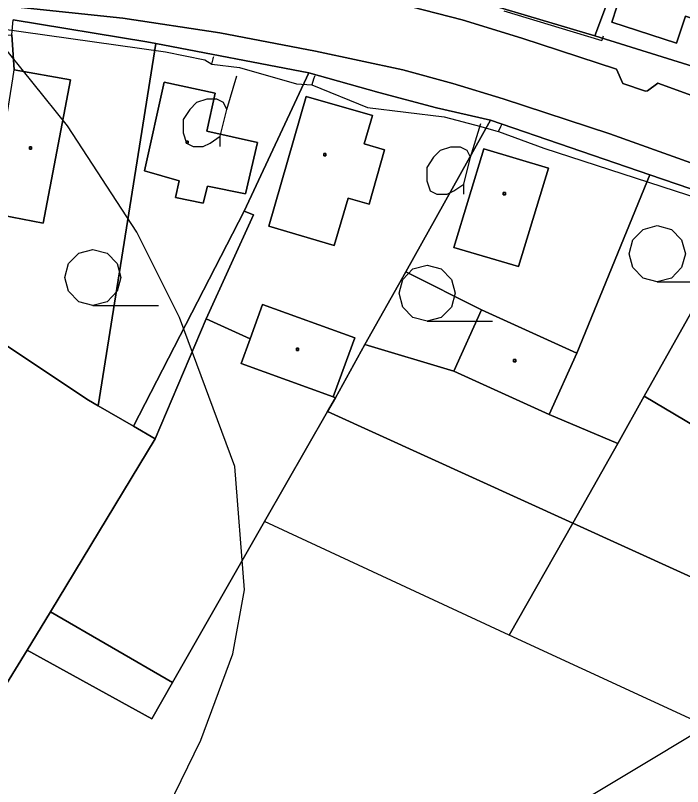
# Model space of a CAD drawing. Extents: x -645676 to -642474, y -1077513 to -1072613.
# Drawn here: x -644003.5 to -643914.2, y -1074724.5 to -1074621.3 of the extents above; entities that cross this region are included whole.
import ezdxf

# ---------------------------------------------------------------- set-up
doc = ezdxf.new("R2010")
doc.units = 0
for name, color, linetype in [('ELEKTRO', 7, 'Continuous'), ('KN', 7, 'Continuous'), ('KULTURY_STAV', 7, 'Continuous'), ('KULTURY_ZNACKY', 7, 'Continuous'), ('Obvod_KP_', 7, 'Continuous'), ('OBVOD_PU', 7, 'Continuous'), ('PLYNOVOD', 7, 'Continuous'), ('VRSTEVNICE', 7, 'Continuous'), ('Zahrada___st_vaj_c_', 7, 'Continuous')]:
    doc.layers.add(name, color=color, linetype=linetype)

# ---------------------------------------------------------------- blocks, each defined once
blk = doc.blocks.new('3$0400')
blk.add_lwpolyline([(0, 0), (-0.38, 0.1), (-0.65, 0.38), (-0.75, 0.75), (-0.65, 1.12), (-0.38, 1.4), (0, 1.5), (0.38, 1.4), (0.65, 1.12), (0.75, 0.75), (0.65, 0.38), (0.38, 0.1), (0, 0), (1.75, 0)])
blk = doc.blocks.new('$431')
blk.add_line((0.63, 0.99), (0.9, 1.89))
blk.add_lwpolyline([(0.45, 0), (0.45, 0.27), (0.63, 0.99), (0.54, 1.17), (0.36, 1.26), (0.09, 1.26), (-0.18, 1.17), (-0.36, 0.99), (-0.54, 0.72), (-0.54, 0.36), (-0.45, 0.09), (-0.27, 0), (0, 0), (0.18, 0.09), (0.45, 0.27)])

msp = doc.modelspace()

# ---------------------------------------------------------------- linework, layer by layer
at = {"layer": 'ELEKTRO'}
msp.add_lwpolyline([(-644004.29, -1074773.2), (-643992.56, -1074765.09), (-643940.37, -1074734.01), (-643908.24, -1074714.68)], dxfattribs=at)
at = {"layer": 'KN'}
for points in [[(-643906.87, -1074596.39), (-643910.25, -1074603.83), (-643897.41, -1074609.66), (-643894.03, -1074602.22), (-643888.41, -1074604.77), (-643903.84, -1074630.99), (-643925.99, -1074624.09), (-643917.67, -1074601.89), (-643914.34, -1074593)], [(-643917.67, -1074601.89), (-643925.99, -1074624.09), (-643942.33, -1074619.15), (-643934.64, -1074598.08), (-643934.15, -1074596.71)], [(-643909.66, -1074608.33), (-643912.34, -1074616.64), (-643909.6, -1074617.51), (-643911.15, -1074622.35), (-643913.88, -1074621.46), (-643915.06, -1074625.07), (-643923.72, -1074622.23), (-643918.34, -1074605.81)], [(-643909.66, -1074608.33), (-643918.34, -1074605.81), (-643923.72, -1074622.23), (-643915.06, -1074625.07), (-643913.88, -1074621.46), (-643911.15, -1074622.35), (-643909.6, -1074617.51), (-643912.34, -1074616.64)], [(-643984.71, -1074625.11), (-643992.39, -1074673.54), (-643993.68, -1074672.79), (-644009.46, -1074662.31), (-644006.71, -1074647.78), (-643999.75, -1074649.11), (-643996.09, -1074629.96), (-644003.62, -1074628.62), (-644003.95, -1074623.92), (-644003.76, -1074621.94), (-643985.9, -1074624.88)], [(-643964.24, -1074629.04), (-643972.86, -1074647.5), (-643987.66, -1074676.29), (-643992.39, -1074673.54), (-643984.71, -1074625.11)], [(-644006.71, -1074647.78), (-644003.82, -1074629.84), (-644003.62, -1074628.62), (-643996.09, -1074629.96), (-643999.75, -1074649.11)], [(-643939.92, -1074635.33), (-643951.28, -1074655.64), (-643956.75, -1074665.35), (-643960.68, -1074672.47), (-643960.96, -1074672.37), (-643958.1, -1074664.47), (-643970.42, -1074660), (-643972.09, -1074664.61), (-643977.98, -1074661.94), (-643971.65, -1074648.01), (-643972.86, -1074647.5), (-643964.24, -1074629.04), (-643954.87, -1074631.64), (-643947.14, -1074633.7)], [(-643977.87, -1074636.82), (-643971.08, -1074638.33), (-643972.69, -1074645.19), (-643977.79, -1074644.17), (-643978.35, -1074646.44), (-643982.07, -1074645.68), (-643981.57, -1074643.46), (-643986.21, -1074642.13), (-643983.57, -1074630.29), (-643976.74, -1074631.76)], [(-643977.87, -1074636.82), (-643976.74, -1074631.76), (-643983.57, -1074630.29), (-643986.21, -1074642.13), (-643981.57, -1074643.46), (-643982.07, -1074645.68), (-643978.35, -1074646.44), (-643977.79, -1074644.17), (-643972.69, -1074645.19), (-643971.08, -1074638.33)], [(-643954.11, -1074639.31), (-643956.18, -1074646.6), (-643958.96, -1074645.78), (-643960.83, -1074652.1), (-643969.59, -1074649.54), (-643964.57, -1074632.19), (-643955.73, -1074634.73), (-643956.82, -1074638.53)], [(-643954.11, -1074639.31), (-643956.82, -1074638.53), (-643955.73, -1074634.73), (-643964.57, -1074632.19), (-643969.59, -1074649.54), (-643960.83, -1074652.1), (-643958.96, -1074645.78), (-643956.18, -1074646.6)], [(-643918.62, -1074642.65), (-643928.4, -1074666.5), (-643941.15, -1074660.72), (-643951.28, -1074655.64), (-643939.92, -1074635.33)], [(-643980.35, -1074638.44), (-643980.65, -1074638.44), (-643980.65, -1074638.14), (-643980.35, -1074638.14)], [(-643980.35, -1074638.44), (-643980.35, -1074638.14), (-643980.65, -1074638.14), (-643980.65, -1074638.44)], [(-644001.3, -1074639.21), (-644001.6, -1074639.21), (-644001.6, -1074638.91), (-644001.3, -1074638.91)], [(-644001.3, -1074639.21), (-644001.3, -1074638.91), (-644001.6, -1074638.91), (-644001.6, -1074639.21)], [(-643961.94, -1074640.11), (-643962.24, -1074640.11), (-643962.24, -1074639.81), (-643961.94, -1074639.81)], [(-643961.94, -1074640.11), (-643961.94, -1074639.81), (-643962.24, -1074639.81), (-643962.24, -1074640.11)], [(-643932.18, -1074641.76), (-643936.17, -1074654.94), (-643944.83, -1074652.36), (-643940.82, -1074639.17)], [(-643932.18, -1074641.76), (-643940.82, -1074639.17), (-643944.83, -1074652.36), (-643936.17, -1074654.94)], [(-643909.63, -1074645.74), (-643905.29, -1074647.23), (-643919.38, -1074672.26), (-643922.9, -1074678.59), (-643932.11, -1074674.7), (-643928.4, -1074666.5), (-643918.62, -1074642.65)], [(-643937.95, -1074645.34), (-643938.25, -1074645.34), (-643938.25, -1074645.04), (-643937.95, -1074645.04)], [(-643937.95, -1074645.34), (-643937.95, -1074645.04), (-643938.25, -1074645.04), (-643938.25, -1074645.34)], [(-643977.98, -1074661.94), (-643984.77, -1074677.97), (-643987.66, -1074676.29), (-643972.86, -1074647.5), (-643971.65, -1074648.01)], [(-643889.54, -1074653.08), (-643901.74, -1074682.74), (-643919.38, -1074672.26), (-643905.29, -1074647.23)], [(-643941.15, -1074660.72), (-643944.86, -1074668.92), (-643956.75, -1074665.35), (-643951.28, -1074655.64)], [(-644009.46, -1074662.31), (-643993.68, -1074672.79), (-643992.39, -1074673.54), (-643987.66, -1074676.29), (-643984.77, -1074677.97), (-643998.79, -1074701.09), (-644001.9, -1074706.23), (-644008.32, -1074716.63), (-644019.09, -1074732.87), (-644030.63, -1074748.76), (-644054.62, -1074704.4), (-644053.2, -1074696.65), (-644043.23, -1074695.44), (-644038.31, -1074683.75), (-644019.11, -1074657.41)], [(-643960.96, -1074672.37), (-643973.28, -1074667.9), (-643972.09, -1074664.61), (-643970.42, -1074660), (-643958.1, -1074664.47)], [(-643928.4, -1074666.5), (-643932.11, -1074674.7), (-643944.86, -1074668.92), (-643941.15, -1074660.72)], [(-643972.09, -1074664.61), (-643973.28, -1074667.9), (-643960.96, -1074672.37), (-643960.68, -1074672.47), (-643961.74, -1074674.32), (-643970.16, -1074689.04), (-643982.46, -1074710.57), (-643998.79, -1074701.09), (-643984.77, -1074677.97), (-643977.98, -1074661.94)], [(-643944.86, -1074668.92), (-643932.11, -1074674.7), (-643922.9, -1074678.59), (-643928.94, -1074689.24), (-643961.74, -1074674.32), (-643960.68, -1074672.47), (-643956.75, -1074665.35)], [(-643965.6, -1074666.15), (-643965.9, -1074666.15), (-643965.9, -1074665.85), (-643965.6, -1074665.85)], [(-643965.6, -1074666.15), (-643965.6, -1074665.85), (-643965.9, -1074665.85), (-643965.9, -1074666.15)], [(-643936.57, -1074667.67), (-643936.87, -1074667.67), (-643936.87, -1074667.37), (-643936.57, -1074667.37)], [(-643936.57, -1074667.67), (-643936.57, -1074667.37), (-643936.87, -1074667.37), (-643936.87, -1074667.67)], [(-643901.74, -1074682.74), (-643892.81, -1074689.1), (-643900.11, -1074702.36), (-643928.94, -1074689.24), (-643922.9, -1074678.59), (-643919.38, -1074672.26)], [(-643928.94, -1074689.24), (-643937.42, -1074704.2), (-643970.16, -1074689.04), (-643961.74, -1074674.32)], [(-643900.11, -1074702.36), (-643908.75, -1074717.48), (-643937.42, -1074704.2), (-643928.94, -1074689.24)]]:
    msp.add_lwpolyline(points, close=True, dxfattribs=at)
for points in [[(-643907.6, -1074634), (-643917.56, -1074630.39), (-643918.93, -1074631.43), (-643919.23, -1074631.47), (-643922.24, -1074630.43), (-643923.08, -1074628.51), (-643935.73, -1074624.39), (-643943.73, -1074621.94), (-643950.52, -1074620.18), (-643963.2, -1074617.46), (-643978.01, -1074614.74), (-643985.97, -1074613.54), (-643987.2, -1074614.63), (-643987.81, -1074614.84), (-643993.8, -1074614.11), (-643994.39, -1074613.86), (-643995.42, -1074612.43), (-644038.25, -1074608.27)], [(-644038.25, -1074608.27), (-643995.42, -1074612.43), (-643994.39, -1074613.86), (-643993.8, -1074614.11), (-643987.81, -1074614.84), (-643987.2, -1074614.63), (-643985.97, -1074613.54), (-643978.01, -1074614.74), (-643963.2, -1074617.46), (-643950.52, -1074620.18), (-643943.73, -1074621.94), (-643935.73, -1074624.39), (-643923.08, -1074628.51), (-643922.24, -1074630.43), (-643919.23, -1074631.47), (-643918.93, -1074631.43), (-643917.56, -1074630.39), (-643907.6, -1074634), (-643887.23, -1074641.74), (-643842.76, -1074658.03), (-643825, -1074663.82), (-643789.06, -1074672.02), (-643731.19, -1074682.69), (-643700.57, -1074688.77)], [(-644011.22, -1074608.04), (-643988.48, -1074610.4), (-643977.18, -1074611.61), (-643962.4, -1074614.32), (-643942.33, -1074619.15), (-643925.99, -1074624.09), (-643903.84, -1074630.99)], [(-644009.98, -1074619.52), (-643989.11, -1074621.69), (-643976.14, -1074623.66), (-643963.36, -1074626.12), (-643951.64, -1074628.64), (-643944.98, -1074630.44), (-643938.26, -1074632.5), (-643923.99, -1074637.18), (-643908.93, -1074642.58), (-643909.63, -1074645.74), (-643918.62, -1074642.65), (-643939.92, -1074635.33), (-643947.14, -1074633.7), (-643954.87, -1074631.64), (-643964.24, -1074629.04), (-643984.71, -1074625.11), (-643985.9, -1074624.88), (-644003.76, -1074621.94)], [(-643698.85, -1074696.96), (-643747.5, -1074687.71), (-643812.53, -1074675.28), (-643836.99, -1074668.7), (-643908.93, -1074642.58), (-643923.99, -1074637.18), (-643938.26, -1074632.5), (-643944.98, -1074630.44), (-643951.64, -1074628.64), (-643963.36, -1074626.12), (-643976.14, -1074623.66), (-643989.11, -1074621.69), (-644009.98, -1074619.52)]]:
    msp.add_lwpolyline(points, dxfattribs=at)
at = {"layer": 'KULTURY_STAV'}
for points in [[(-643969.9, -1074581.23), (-643962.54, -1074583.15), (-643945.25, -1074583.81), (-643950.6, -1074593.34), (-643934.64, -1074598.08), (-643934.15, -1074596.71), (-643917.67, -1074601.89), (-643914.34, -1074593), (-643906.87, -1074596.39), (-643894.03, -1074602.22), (-643888.41, -1074604.77), (-643903.84, -1074630.99), (-643925.99, -1074624.09), (-643942.33, -1074619.15), (-643962.4, -1074614.32), (-643977.18, -1074611.61), (-643971.67, -1074588), (-643969.9, -1074581.23)], [(-644011.22, -1074608.04), (-643988.48, -1074610.4), (-643977.18, -1074611.61), (-643962.4, -1074614.32), (-643942.33, -1074619.15), (-643925.99, -1074624.09), (-643903.84, -1074630.99), (-643888.41, -1074604.77), (-643882.4, -1074594.55), (-643880.74, -1074595.51), (-643901.59, -1074631.68), (-643886.28, -1074638.05), (-643872.37, -1074642.75), (-643862.9, -1074645.95), (-643846.21, -1074651.59), (-643842.45, -1074652.79), (-643824.63, -1074658.5)], [(-644003.76, -1074621.94), (-643985.9, -1074624.88), (-643984.71, -1074625.11), (-643964.24, -1074629.04), (-643972.86, -1074647.5), (-643971.65, -1074648.01), (-643977.98, -1074661.94), (-643972.09, -1074664.61), (-643973.28, -1074667.9), (-643960.96, -1074672.37), (-643960.68, -1074672.47), (-643961.74, -1074674.32), (-643970.16, -1074689.04), (-643982.46, -1074710.57), (-643998.79, -1074701.09), (-643984.77, -1074677.97), (-643987.66, -1074676.29), (-643992.39, -1074673.54), (-643993.68, -1074672.79), (-644009.46, -1074662.31)], [(-643909.63, -1074645.74), (-643918.62, -1074642.65), (-643939.92, -1074635.33), (-643947.14, -1074633.7), (-643954.87, -1074631.64), (-643964.24, -1074629.04), (-643984.71, -1074625.11), (-643985.9, -1074624.88), (-644003.76, -1074621.94)], [(-644003.95, -1074623.92), (-644003.62, -1074628.62), (-643996.09, -1074629.96), (-643999.75, -1074649.11), (-644006.71, -1074647.78), (-644009.46, -1074662.31), (-644019.11, -1074657.41), (-644038.31, -1074683.75), (-644043.23, -1074695.44), (-644053.2, -1074696.65), (-644049.58, -1074681.9), (-644054.7, -1074678.01), (-644057.28, -1074680.88), (-644062.68, -1074676.42), (-644060.18, -1074673.5), (-644037.43, -1074646.06), (-644033.68, -1074636.85), (-644031.17, -1074637.84), (-644028.2, -1074638.93), (-644027.13, -1074625.82), (-644024.34, -1074625.59), (-644013.32, -1074624.69), (-644003.95, -1074623.92)], [(-644006.71, -1074647.78), (-643999.75, -1074649.11), (-643996.09, -1074629.96), (-644003.62, -1074628.62)], [(-643964.24, -1074629.04), (-643954.87, -1074631.64), (-643947.14, -1074633.7), (-643939.92, -1074635.33), (-643918.62, -1074642.65), (-643928.4, -1074666.5), (-643932.11, -1074674.7), (-643944.86, -1074668.92), (-643941.15, -1074660.72), (-643951.28, -1074655.64), (-643956.75, -1074665.35), (-643960.68, -1074672.47), (-643960.96, -1074672.37), (-643973.28, -1074667.9), (-643972.09, -1074664.61), (-643977.98, -1074661.94), (-643971.65, -1074648.01), (-643972.86, -1074647.5), (-643964.24, -1074629.04)], [(-643983.57, -1074630.29), (-643986.21, -1074642.13), (-643981.57, -1074643.46), (-643982.07, -1074645.68), (-643978.35, -1074646.44), (-643977.79, -1074644.17), (-643972.69, -1074645.19), (-643971.08, -1074638.33), (-643977.87, -1074636.82), (-643976.74, -1074631.76), (-643983.57, -1074630.29)], [(-643983.57, -1074630.29), (-643976.74, -1074631.76), (-643977.87, -1074636.82), (-643971.08, -1074638.33), (-643972.69, -1074645.19), (-643977.79, -1074644.17), (-643978.35, -1074646.44), (-643982.07, -1074645.68), (-643981.57, -1074643.46), (-643986.21, -1074642.13), (-643983.57, -1074630.29)], [(-643918.62, -1074642.65), (-643909.63, -1074645.74), (-643905.29, -1074647.23), (-643919.38, -1074672.26), (-643922.9, -1074678.59), (-643932.11, -1074674.7), (-643928.4, -1074666.5), (-643918.62, -1074642.65)], [(-643905.29, -1074647.23), (-643889.54, -1074653.08), (-643901.74, -1074682.74), (-643919.38, -1074672.26), (-643905.29, -1074647.23)], [(-643951.28, -1074655.64), (-643941.15, -1074660.72), (-643944.86, -1074668.92), (-643956.75, -1074665.35), (-643951.28, -1074655.64)], [(-644019.11, -1074657.41), (-644009.46, -1074662.31), (-643993.68, -1074672.79), (-643992.39, -1074673.54), (-643987.66, -1074676.29), (-643984.77, -1074677.97), (-643998.79, -1074701.09), (-644001.9, -1074706.23), (-644008.32, -1074716.63), (-644019.09, -1074732.87), (-644030.63, -1074748.76), (-644054.62, -1074704.4), (-644053.2, -1074696.65), (-644043.23, -1074695.44), (-644038.31, -1074683.75), (-644019.11, -1074657.41)], [(-644008.32, -1074716.63), (-644001.9, -1074706.23), (-643998.79, -1074701.09), (-643982.46, -1074710.57), (-643970.16, -1074689.04), (-643961.74, -1074674.32), (-643960.68, -1074672.47), (-643956.75, -1074665.35), (-643944.86, -1074668.92), (-643932.11, -1074674.7), (-643922.9, -1074678.59), (-643919.38, -1074672.26), (-643901.74, -1074682.74), (-643892.81, -1074689.1), (-643900.11, -1074702.36), (-643885.94, -1074708.81), (-643873.5, -1074686.03), (-643870.98, -1074681.42), (-643861.64, -1074664.31)]]:
    msp.add_lwpolyline(points, dxfattribs=at)
at = {"layer": 'Obvod_KP_'}
msp.add_lwpolyline([(-643716.17, -1074854.15), (-643740.1, -1074891.11), (-643751.69, -1074905.93), (-643763.07, -1074920.47), (-643794.49, -1074954.62), (-643837.29, -1074897.43), (-643842.84, -1074902.26), (-643879.1, -1074933.84), (-643891.75, -1074918.13), (-643915.06, -1074888.77), (-643919.2, -1074883.8), (-643923.46, -1074878.69), (-643939.52, -1074858.66), (-643942.39, -1074855.08), (-643881.02, -1074730.32), (-643894.68, -1074723.99), (-643908.75, -1074717.48), (-643937.42, -1074704.2), (-643970.16, -1074689.04), (-643982.46, -1074710.57), (-643998.79, -1074701.09), (-644001.9, -1074706.23), (-644008.32, -1074716.63)], dxfattribs=at)
at = {"layer": 'OBVOD_PU'}
msp.add_lwpolyline([(-643716.17, -1074854.15), (-643740.1, -1074891.11), (-643751.69, -1074905.93), (-643763.07, -1074920.47), (-643794.49, -1074954.62), (-643837.29, -1074897.43), (-643842.84, -1074902.26), (-643879.1, -1074933.84), (-643891.75, -1074918.13), (-643915.06, -1074888.77), (-643919.2, -1074883.8), (-643923.46, -1074878.69), (-643939.52, -1074858.66), (-643942.39, -1074855.08), (-643881.02, -1074730.32), (-643894.68, -1074723.99), (-643908.75, -1074717.48), (-643937.42, -1074704.2), (-643970.16, -1074689.04), (-643982.46, -1074710.57), (-643998.79, -1074701.09), (-644001.9, -1074706.23), (-644008.32, -1074716.63)], dxfattribs=at)
at = {"layer": 'PLYNOVOD'}
for p, q in [((-643938.14, -1074620.75), (-643928.86, -1074623.54)), ((-644013.2, -1074622.04), (-643983.38, -1074626.21)), ((-643928.86, -1074623.54), (-643925.03, -1074624.69)), ((-643924.98, -1074624.52), (-643924.84, -1074624.09)), ((-643925.03, -1074624.69), (-643924.98, -1074624.52)), ((-643983.38, -1074626.21), (-643978.16, -1074627.29)), ((-643978.16, -1074627.29), (-643977.19, -1074627.87)), ((-643977.19, -1074627.87), (-643977.02, -1074627.16)), ((-643977.02, -1074627.16), (-643976.97, -1074626.94)), ((-643976.97, -1074626.94), (-643976.95, -1074626.84)), ((-643977.19, -1074627.87), (-643973.5, -1074628.31)), ((-643973.5, -1074628.31), (-643965.9, -1074630.49)), ((-643963.46, -1074629.53), (-643963.59, -1074629.89)), ((-643963.42, -1074629.41), (-643963.46, -1074629.53)), ((-643965.9, -1074630.49), (-643963.85, -1074630.62)), ((-643963.59, -1074629.89), (-643963.85, -1074630.62)), ((-643963.85, -1074630.62), (-643956.4, -1074633.68)), ((-643956.4, -1074633.68), (-643946.14, -1074634.91)), ((-643946.14, -1074634.91), (-643941.23, -1074636.18)), ((-643941.23, -1074636.18), (-643939.22, -1074636.78)), ((-643938.86, -1074636.89), (-643938.54, -1074636.2)), ((-643938.54, -1074636.2), (-643938.46, -1074636.03)), ((-643938.46, -1074636.03), (-643938.41, -1074635.93)), ((-643939.22, -1074636.78), (-643938.86, -1074636.89)), ((-643938.86, -1074636.89), (-643932.82, -1074639.1)), ((-643932.82, -1074639.1), (-643906.42, -1074647.68))]:
    msp.add_line(p, q, dxfattribs=at)
at = {"layer": 'VRSTEVNICE'}
msp.add_lwpolyline([(-644015.43, -1074754.44), (-644002.9, -1074748.6), (-643991.5, -1074740.48), (-643986.52, -1074734.36), (-643978.69, -1074718.26), (-643974.41, -1074706.73), (-643972.85, -1074698.18), (-643974.13, -1074681.66), (-643981.54, -1074661.72), (-643987.23, -1074650.33), (-643996.49, -1074636.09), (-644005.75, -1074624.69)], dxfattribs=at)
at = {"layer": 'Zahrada___st_vaj_c_'}
msp.add_lwpolyline([(-643985.24, -1074715.43), (-644001.9, -1074706.23), (-643998.79, -1074701.09), (-643982.46, -1074710.57), (-643985.24, -1074715.43)], dxfattribs=at)
msp.add_lwpolyline([(-643985.24, -1074715.43), (-643982.46, -1074710.57), (-643998.79, -1074701.09), (-644001.9, -1074706.23)], close=True, dxfattribs=at)

# ---------------------------------------------------------------- block references
at = {"layer": 'KULTURY_ZNACKY', "xscale": 5, "yscale": 5}
for name, p in [('$431', (-643978.34, -1074638.86)), ('$431', (-643945.75, -1074645.26)), ('3$0400', (-643917.63, -1074656.96)), ('3$0400', (-643993.1, -1074660.13)), ('3$0400', (-643948.42, -1074662.25))]:
    msp.add_blockref(name, p, dxfattribs=at)

doc.saveas('drawing.dxf')
